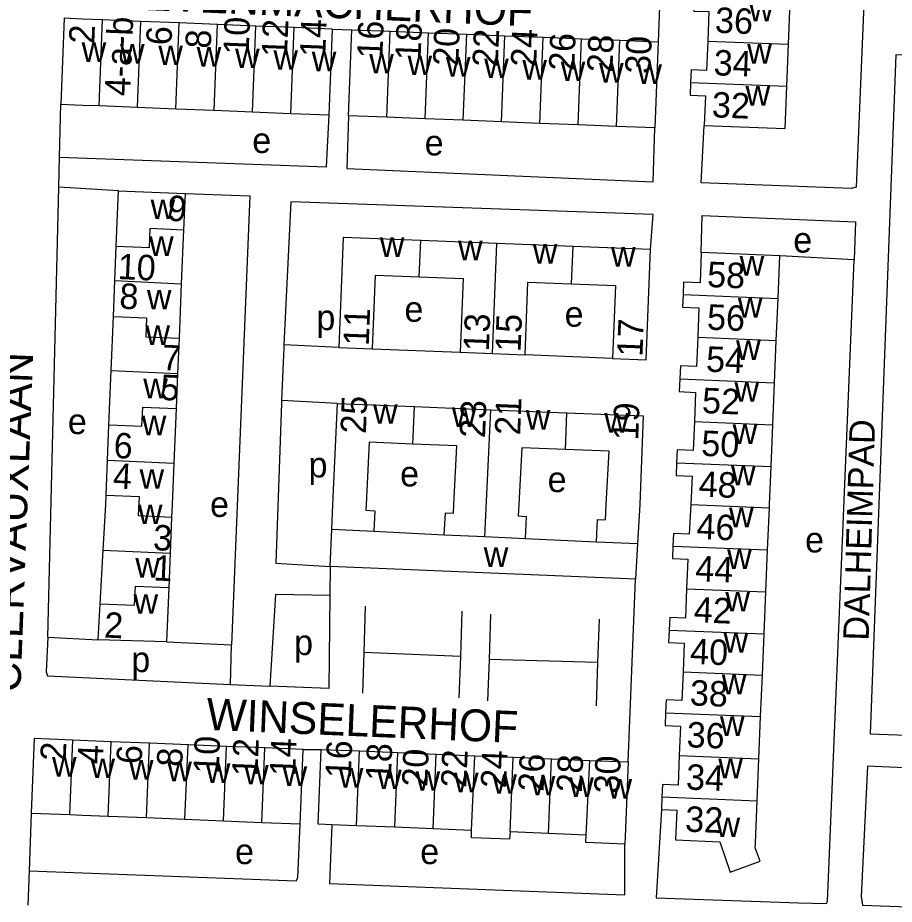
# Model space of a CAD drawing. Extents: x 159675 to 162108, y 386471 to 388472.
# Drawn here: x 160989.8 to 161127.7, y 386937.2 to 387076.5 of the extents above; entities that cross this region are included whole.
import ezdxf

# ---------------------------------------------------------------- set-up
doc = ezdxf.new("R2010")
doc.units = 0
for name, color, linetype in [('BLT_Basislijn', 7, 'Continuous'), ('BLT_Bebouwing', 7, 'Continuous'), ('BLT_Centroide', 7, 'Continuous'), ('BLT_Huisnummer', 7, 'Continuous'), ('BLT_Huisnummer_ tussenligend', 7, 'Continuous'), ('BLT_Huisnummer_reeks', 7, 'Continuous'), ('BLT_Onderverdeling_panden', 7, 'Continuous'), ('BLT_Straatnaam', 7, 'Continuous'), ('BLT_Straatnaam_verkleind', 7, 'Continuous')]:
    doc.layers.add(name, color=color, linetype=linetype)

msp = doc.modelspace()

# ---------------------------------------------------------------- linework, layer by layer
at = {"layer": 'BLT_Basislijn'}
for p, q in [((161091.64, 387100.73), (161090.54, 387072.75)), ((161039.36, 387074.75), (161042.38, 387074.64)), ((160996.4, 387054.6), (160996.6, 387062.95)), ((160996.28, 387049.91), (160996.4, 387054.6)), ((160994.56, 386979.15), (160996.28, 387049.91)), ((161005.66, 387049.32), (160996.28, 387049.91)), ((161121.37, 387038.47), (161109.68, 387039.1)), ((161040.35, 387024.7), (161031.69, 387025.12)), ((161045.65, 387024.49), (161059.4, 387023.96)), ((161083.37, 387022.96), (161069.61, 387023.56)), ((161040.1, 387015.88), (161031.31, 387016.38)), ((161038.95, 386990.26), (161038.9, 386985.73)), ((161085.86, 386959.55), (161086.99, 386988.29)), ((161044.5, 386984.03), (161044.25, 386976.75)), ((161059.7, 386983.26), (161059.45, 386976.11)), ((161064.19, 386982.79), (161063.95, 386975.66)), ((161081.25, 386982.02), (161081.02, 386975.18)), ((160994.56, 386979.15), (161002.47, 386978.75)), ((161013.22, 386978.46), (161023.43, 386977.99)), ((161023.31, 386971.73), (161023.43, 386977.99)), ((161044.25, 386976.75), (161044.04, 386970.38)), ((161059.45, 386976.11), (161044.25, 386976.75)), ((161059.45, 386976.11), (161059.23, 386969.61)), ((161063.95, 386975.66), (161063.73, 386969.14)), ((161081.02, 386975.18), (161063.95, 386975.66)), ((161081.02, 386975.18), (161080.79, 386968.37)), ((161023.31, 386971.73), (161029.47, 386971.45)), ((161034.74, 386961.51), (161037.54, 386961.52)), ((160991.97, 386951.53), (160991.61, 386942.45)), ((160991.61, 386942.45), (160991.4, 386937.05))]:
    msp.add_line(p, q, dxfattribs=at)
for points in [[(161125.54, 387151.21), (161123.81, 387100), (161121.67, 387049.89), (161120.88, 387049.7), (161097.31, 387050.58), (161097.81, 387059.59)], [(161151.38, 387043.62), (161152.38, 387069.35), (161152.09, 387069.79), (161127.91, 387070.69), (161123.88, 386964), (161148.11, 386963.07), (161151.38, 387043.62)], [(160996.4, 387054.6), (161038.4, 387053.07), (161038.82, 387061.26)], [(161041.85, 387061.12), (161041.57, 387052.82), (161089.74, 387050.72), (161090.01, 387059.22)], [(161016.15, 387048.9), (161026.34, 387048.53), (161023.43, 386977.99)], [(161089.34, 387040.1), (161089.74, 387045.62), (161032.76, 387047.57), (161031.69, 387025.12)], [(161097.33, 387039.61), (161097.46, 387045.47), (161121.56, 387044.44), (161121.37, 387038.47)], [(161091.07, 386952.08), (161090.24, 386938.22), (161112.63, 386937.42), (161117.02, 386937.33), (161117.18, 386937.6), (161121.37, 387038.47)], [(161031.69, 387025.12), (161031.67, 387024.69), (161031.31, 387016.38)], [(161031.31, 387016.38), (161031.3, 387015.95), (161030.41, 386990.81), (161038.95, 386990.26)], [(161038.9, 386985.73), (161030.37, 386985.9), (161029.47, 386971.45)], [(161038.9, 386985.73), (161038.76, 386971.09), (161029.47, 386971.45)], [(160994.56, 386979.15), (160994.33, 386973.71), (160994.54, 386973.08), (161023.31, 386971.73)], [(161135.09, 386958.36), (161123.49, 386958.9), (161122.48, 386938.41), (161122.69, 386937.06), (161146.97, 386936.16), (161147.53, 386957.76), (161135.09, 386958.36)], [(160991.61, 386942.45), (161033.6, 386940.86), (161033.91, 386941.34), (161034.27, 386949.81)], [(161039.22, 386949.69), (161038.85, 386940.46), (161085.33, 386938.65), (161085.31, 386946.66)]]:
    msp.add_lwpolyline(points, dxfattribs=at)
at = {"layer": 'BLT_Bebouwing'}
for p, q in [((161111.04, 387072.38), (161111.3, 387079)), ((161003.18, 387076.2), (161000, 387076.33)), ((161009.21, 387075.96), (161003.18, 387076.2)), ((161015.24, 387075.72), (161009.21, 387075.96)), ((161021.27, 387075.48), (161015.24, 387075.72)), ((161027.3, 387075.23), (161021.27, 387075.48)), ((161033.33, 387074.99), (161027.3, 387075.23)), ((161039.36, 387074.75), (161033.33, 387074.99)), ((161038.82, 387061.26), (161039.36, 387074.75)), ((161041.85, 387061.12), (161042.38, 387074.64)), ((161042.38, 387074.64), (161048.4, 387074.4)), ((161048.4, 387074.4), (161054.42, 387074.17)), ((161054.42, 387074.17), (161060.44, 387073.93)), ((161060.44, 387073.93), (161066.46, 387073.69)), ((161066.46, 387073.69), (161072.48, 387073.46)), ((161072.48, 387073.46), (161078.51, 387073.22)), ((161078.51, 387073.22), (161084.53, 387072.98)), ((161084.53, 387072.98), (161090.54, 387072.75)), ((161090.54, 387072.75), (161090.01, 387059.22)), ((161110.78, 387065.77), (161111.04, 387072.38)), ((160996.6, 387062.95), (161000, 387062.81)), ((161000, 387062.81), (161002.63, 387062.71)), ((161002.63, 387062.71), (161008.67, 387062.47)), ((161008.67, 387062.47), (161014.7, 387062.22)), ((161014.7, 387062.22), (161020.73, 387061.98)), ((161020.73, 387061.98), (161026.76, 387061.74)), ((161026.76, 387061.74), (161032.79, 387061.5)), ((161032.79, 387061.5), (161038.82, 387061.26)), ((161047.87, 387060.88), (161041.85, 387061.12)), ((161053.89, 387060.64), (161047.87, 387060.88)), ((161059.91, 387060.41), (161053.89, 387060.64)), ((161065.93, 387060.17), (161059.91, 387060.41)), ((161071.95, 387059.93), (161065.93, 387060.17)), ((161077.97, 387059.7), (161071.95, 387059.93)), ((161083.99, 387059.46), (161077.97, 387059.7)), ((161090.01, 387059.22), (161083.99, 387059.46)), ((161005.31, 387040.64), (161005.66, 387049.32)), ((161005.66, 387049.32), (161016.15, 387048.9)), ((161016.15, 387048.9), (161015.91, 387043.22)), ((161015.91, 387043.22), (161015.56, 387034.73)), ((161005.09, 387035.21), (161005.31, 387040.64)), ((161065.18, 387041.05), (161053.21, 387041.52)), ((161077.17, 387040.58), (161065.18, 387041.05)), ((161089.34, 387040.1), (161077.17, 387040.58)), ((161109.68, 387039.1), (161097.33, 387039.61)), ((161109.4, 387032.39), (161109.68, 387039.1)), ((161004.87, 387029.58), (161005.09, 387035.21)), ((161015.56, 387034.73), (161015.2, 387026.17)), ((161109.13, 387025.8), (161109.4, 387032.39)), ((161004.52, 387021.09), (161004.87, 387029.58)), ((161015.2, 387026.17), (161014.97, 387020.62)), ((161108.85, 387019.16), (161109.13, 387025.8)), ((161040.35, 387024.7), (161045.65, 387024.49)), ((161059.4, 387023.96), (161064.5, 387023.76)), ((161064.5, 387023.76), (161069.61, 387023.56)), ((161004.18, 387012.53), (161004.52, 387021.09)), ((161014.97, 387020.62), (161014.74, 387015.11)), ((161108.58, 387012.55), (161108.85, 387019.16)), ((161040.1, 387015.88), (161052.23, 387015.4)), ((161014.74, 387015.11), (161014.39, 387006.5)), ((161052.23, 387015.4), (161064.23, 387014.91)), ((161064.23, 387014.91), (161076.21, 387014.43)), ((161003.96, 387006.97), (161004.18, 387012.53)), ((161108.31, 387005.97), (161108.58, 387012.55)), ((161003.74, 387001.47), (161003.96, 387006.97)), ((161107.76, 386992.88), (161108.04, 386999.48)), ((161014.03, 386998.05), (161013.8, 386992.38)), ((161038.95, 386990.26), (161039.21, 386996.14)), ((161045.82, 386995.82), (161056.9, 386995.27)), ((161069.65, 386994.67), (161080.85, 386994.18)), ((161087.3, 386993.88), (161086.99, 386988.29)), ((161002.8, 386984.43), (161003.27, 386992.86)), ((161013.8, 386992.38), (161013.58, 386986.99)), ((161107.49, 386986.27), (161107.76, 386992.88)), ((161086.99, 386988.29), (161038.95, 386990.26)), ((161013.58, 386986.99), (161013.22, 386978.46)), ((161107.21, 386979.68), (161107.49, 386986.27)), ((161002.47, 386978.75), (161002.8, 386984.43)), ((161106.94, 386973.19), (161107.21, 386979.68)), ((161013.22, 386978.46), (161002.47, 386978.75)), ((161106.67, 386966.68), (161106.94, 386973.19)), ((161106.4, 386960.04), (161106.67, 386966.68)), ((161004.53, 386962.74), (160998.49, 386962.98)), ((161010.57, 386962.49), (161004.53, 386962.74)), ((161016.62, 386962.24), (161010.57, 386962.49)), ((161022.66, 386962), (161016.62, 386962.24)), ((161028.7, 386961.75), (161022.66, 386962)), ((161034.74, 386961.51), (161028.7, 386961.75)), ((161034.27, 386949.81), (161034.74, 386961.51)), ((161037.54, 386961.52), (161043.58, 386961.28)), ((161043.58, 386961.28), (161049.62, 386961.03)), ((161049.62, 386961.03), (161055.66, 386960.78)), ((161055.66, 386960.78), (161061.7, 386960.54)), ((161061.7, 386960.54), (161067.74, 386960.29)), ((161067.74, 386960.29), (161073.78, 386960.04)), ((161073.78, 386960.04), (161079.82, 386959.8)), ((161079.82, 386959.8), (161085.86, 386959.55)), ((161106.12, 386953.43), (161106.4, 386960.04)), ((161091.15, 386954.05), (161091.07, 386952.08)), ((160991.97, 386951.53), (160998.01, 386951.29)), ((160998.01, 386951.29), (161000.04, 386951.21)), ((161000.04, 386951.21), (161004.05, 386951.04)), ((161004.05, 386951.04), (161010.1, 386950.8)), ((161010.1, 386950.8), (161016.14, 386950.55)), ((161016.14, 386950.55), (161022.18, 386950.3)), ((161022.18, 386950.3), (161028.23, 386950.06)), ((161028.23, 386950.06), (161034.27, 386949.81)), ((161043.1, 386949.53), (161039.22, 386949.69)), ((161049.14, 386949.29), (161043.1, 386949.53)), ((161055.18, 386949.04), (161049.14, 386949.29)), ((161061.22, 386948.79), (161055.18, 386949.04)), ((161073.3, 386948.3), (161067.26, 386948.55)), ((161079.22, 386948.06), (161073.3, 386948.3))]:
    msp.add_line(p, q, dxfattribs=at)
for points in [[(161096.22, 387079.59), (161096.14, 387077.58), (161098.52, 387077.49), (161098.34, 387072.87)], [(161000, 387076.33), (160997.14, 387076.44), (160996.6, 387062.95)], [(161098.34, 387072.87), (161098.16, 387068.26), (161095.72, 387068.35), (161095.64, 387066.36)], [(161095.64, 387066.36), (161095.56, 387064.37), (161097.99, 387064.28), (161097.81, 387059.59)], [(161097.81, 387059.59), (161110.52, 387059.1), (161110.78, 387065.77)], [(161053.21, 387041.52), (161041.03, 387042), (161040.35, 387024.7)], [(161083.37, 387022.96), (161088.65, 387022.75), (161089.34, 387040.1)], [(161097.33, 387039.61), (161097.14, 387034.88), (161094.56, 387034.99), (161094.48, 387033.02)], [(161045.65, 387024.49), (161046.11, 387036.08), (161052.98, 387035.81)], [(161052.98, 387035.81), (161059.86, 387035.54), (161059.4, 387023.96)], [(161069.61, 387023.56), (161070.06, 387034.99), (161076.94, 387034.72)], [(161076.94, 387034.72), (161083.82, 387034.45), (161083.37, 387022.96)], [(161094.48, 387033.02), (161094.39, 387031.05), (161096.96, 387030.94), (161096.77, 387026.32)], [(161096.77, 387026.32), (161096.57, 387021.71), (161094.04, 387021.82), (161093.95, 387019.79)], [(161093.95, 387019.79), (161093.87, 387017.76), (161096.43, 387017.65), (161096.24, 387013.08)], [(161039.21, 386996.14), (161039.39, 387000), (161040.1, 387015.88)], [(161076.21, 387014.43), (161088.21, 387013.95), (161087.65, 387000), (161087.3, 386993.88)], [(161096.24, 387013.08), (161096.05, 387008.5), (161093.55, 387008.61), (161093.46, 387006.59)], [(161051.99, 387009.53), (161045.11, 387009.8), (161044.65, 387000), (161044.6, 386999.12), (161046, 386999.05), (161045.82, 386995.82)], [(161056.9, 386995.27), (161057.09, 386998.72), (161058.37, 386998.65), (161058.44, 387000), (161058.88, 387009.25), (161051.99, 387009.53)], [(161075.98, 387008.68), (161069.1, 387008.95), (161068.65, 387000), (161068.56, 386998.22), (161069.81, 386998.16), (161069.65, 386994.67)], [(161080.85, 386994.18), (161081.01, 386997.67), (161082.27, 386997.61), (161082.4, 387000), (161082.86, 387008.4), (161075.98, 387008.68)], [(161014.39, 387006.5), (161014.12, 387000), (161014.03, 386998.05)], [(161093.46, 387006.59), (161093.38, 387004.57), (161095.92, 387004.46), (161095.69, 387000)], [(161108.04, 386999.48), (161108.06, 387000), (161108.31, 387005.97)], [(161003.27, 386992.86), (161003.68, 387000), (161003.74, 387001.47)], [(161095.69, 387000), (161095.45, 386995.37), (161092.95, 386995.48), (161092.87, 386993.49)], [(161092.87, 386993.49), (161092.79, 386991.51), (161095.22, 386991.41), (161095.03, 386986.79)], [(161095.03, 386986.79), (161094.84, 386982.17), (161092.37, 386982.27), (161092.29, 386980.29)], [(161092.29, 386980.29), (161092.2, 386978.31), (161094.65, 386978.21), (161094.46, 386973.71)], [(161094.46, 386973.71), (161094.27, 386969.21), (161091.81, 386969.31), (161091.72, 386967.3)], [(161091.72, 386967.3), (161091.64, 386965.29), (161094.07, 386965.19), (161093.87, 386960.55)], [(160998.49, 386962.98), (160992.44, 386963.23), (160991.97, 386951.53)], [(161039.22, 386949.69), (161037.06, 386949.78), (161037.54, 386961.52)], [(161093.87, 386960.55), (161093.68, 386955.92), (161091.23, 386956.02), (161091.15, 386954.05)], [(161085.86, 386959.55), (161085.38, 386947.81), (161085.31, 386946.66)], [(161091.07, 386952.08), (161093.48, 386951.98), (161093.28, 386947.29), (161100.26, 386947), (161101.89, 386942.25), (161106.57, 386943.98), (161105.82, 386946.04), (161105.85, 386946.77), (161106.12, 386953.43)], [(161067.26, 386948.55), (161067.19, 386947.4), (161061.18, 386947.64), (161061.22, 386948.79)], [(161085.31, 386946.66), (161079.18, 386946.91), (161079.22, 386948.06)]]:
    msp.add_lwpolyline(points, dxfattribs=at)
at = {"layer": 'BLT_Onderverdeling_panden'}
for p, q in [((161002.63, 387062.71), (161003.18, 387076.2)), ((161008.67, 387062.47), (161009.21, 387075.96)), ((161014.7, 387062.22), (161015.24, 387075.72)), ((161020.73, 387061.98), (161021.27, 387075.48)), ((161026.76, 387061.74), (161027.3, 387075.23)), ((161032.79, 387061.5), (161033.33, 387074.99)), ((161047.87, 387060.88), (161048.4, 387074.4)), ((161053.89, 387060.64), (161054.42, 387074.17)), ((161059.91, 387060.41), (161060.44, 387073.93)), ((161065.93, 387060.17), (161066.46, 387073.69)), ((161071.95, 387059.93), (161072.48, 387073.46)), ((161077.97, 387059.7), (161078.51, 387073.22)), ((161083.99, 387059.46), (161084.53, 387072.98)), ((161098.34, 387072.87), (161111.04, 387072.38)), ((161095.64, 387066.36), (161110.78, 387065.77)), ((161052.98, 387035.81), (161053.21, 387041.52)), ((161064.5, 387023.76), (161065.18, 387041.05)), ((161076.94, 387034.72), (161077.17, 387040.58)), ((161005.09, 387035.21), (161015.56, 387034.73)), ((161094.48, 387033.02), (161109.4, 387032.39)), ((161096.77, 387026.32), (161109.13, 387025.8)), ((161004.52, 387021.09), (161014.97, 387020.62)), ((161093.95, 387019.79), (161108.85, 387019.16)), ((161051.99, 387009.53), (161052.23, 387015.4)), ((161063.27, 386994.97), (161064.23, 387014.91)), ((161075.98, 387008.68), (161076.21, 387014.43)), ((161096.24, 387013.08), (161108.58, 387012.55)), ((161003.96, 387006.97), (161014.39, 387006.5)), ((161093.46, 387006.59), (161108.31, 387005.97)), ((161095.69, 387000), (161108.04, 386999.48)), ((161039.21, 386996.14), (161045.82, 386995.82)), ((161056.9, 386995.27), (161063.27, 386994.97)), ((161063.27, 386994.97), (161069.65, 386994.67)), ((161080.85, 386994.18), (161087.3, 386993.88)), ((161092.87, 386993.49), (161107.76, 386992.88)), ((161003.27, 386992.86), (161013.8, 386992.38)), ((161095.03, 386986.79), (161107.49, 386986.27)), ((161092.29, 386980.29), (161107.21, 386979.68)), ((161094.46, 386973.71), (161106.94, 386973.19)), ((161091.72, 386967.3), (161106.67, 386966.68)), ((160998.01, 386951.29), (160998.49, 386962.98)), ((161004.05, 386951.04), (161004.53, 386962.74)), ((161010.1, 386950.8), (161010.57, 386962.49)), ((161016.14, 386950.55), (161016.62, 386962.24)), ((161022.18, 386950.3), (161022.66, 386962)), ((161028.23, 386950.06), (161028.7, 386961.75)), ((161043.1, 386949.53), (161043.58, 386961.28)), ((161049.14, 386949.29), (161049.62, 386961.03)), ((161055.18, 386949.04), (161055.66, 386960.78)), ((161061.22, 386948.79), (161061.7, 386960.54)), ((161067.26, 386948.55), (161067.74, 386960.29)), ((161073.3, 386948.3), (161073.78, 386960.04)), ((161079.22, 386948.06), (161079.82, 386959.8)), ((161093.87, 386960.55), (161106.4, 386960.04)), ((161091.15, 386954.05), (161106.12, 386953.43))]:
    msp.add_line(p, q, dxfattribs=at)
for points in [[(161005.31, 387040.64), (161010.54, 387040.43), (161010.67, 387043.43), (161015.91, 387043.22)], [(161004.87, 387029.58), (161010.08, 387029.37), (161009.96, 387026.38), (161015.2, 387026.17)], [(161004.18, 387012.53), (161009.37, 387012.32), (161009.49, 387015.32), (161014.74, 387015.11)], [(161003.74, 387001.47), (161008.92, 387001.26), (161008.79, 386998.27), (161014.03, 386998.05)], [(161002.8, 386984.43), (161008.21, 386984.21), (161008.33, 386987.21), (161013.58, 386986.99)]]:
    msp.add_lwpolyline(points, dxfattribs=at)

# ---------------------------------------------------------------- texts
at = {"layer": 'BLT_Centroide'}
for s, p in [('w', (161104.82, 387075.97)), ('w', (160999.89, 387069.58)), ('w', (161005.92, 387069.33)), ('w', (161011.95, 387069.09)), ('w', (161017.98, 387068.84)), ('w', (161024.02, 387068.61)), ('w', (161030.05, 387068.36)), ('w', (161036.08, 387068.12)), ('w', (161104.56, 387069.31)), ('w', (161045.12, 387067.77)), ('w', (161051.14, 387067.52)), ('w', (161057.17, 387067.28)), ('w', (161063.19, 387067.05)), ('w', (161069.2, 387066.81)), ('w', (161075.23, 387066.58)), ('w', (161081.25, 387066.34)), ('w', (161087.27, 387066.11)), ('w', (161104.3, 387062.72)), ('e', (161026.72, 387055.27)), ('e', (161053.83, 387054.89)), ('w', (161010.73, 387044.88)), ('w', (161010.49, 387039.09)), ('w', (161046.78, 387038.92)), ('e', (161111.8, 387039.61)), ('w', (161059.08, 387038.42)), ('w', (161070.84, 387037.89)), ('w', (161083.14, 387037.41)), ('w', (161103.37, 387036)), ('w', (161010.15, 387030.69)), ('w', (161103.09, 387029.41)), ('e', (161050.65, 387028.74)), ('e', (161075.84, 387027.97)), ('p', (161036.81, 387027.42)), ('w', (161009.92, 387025.09)), ('w', (161102.8, 387022.75)), ('w', (161009.58, 387016.72)), ('w', (161102.55, 387016.16)), ('w', (161045.72, 387012.72)), ('e', (160997.72, 387011.09)), ('w', (161058.11, 387012.22)), ('w', (161069.73, 387011.81)), ('w', (161082.09, 387011.31)), ('w', (161009.34, 387010.91)), ('w', (161102.27, 387009.53)), ('p', (161035.57, 387004.27)), ('e', (161049.97, 387002.87)), ('w', (161102.02, 387003.03)), ('w', (161009, 387002.5)), ('e', (161073.17, 387001.97)), ('e', (161020.08, 386998.07)), ('w', (161008.74, 386996.94)), ('w', (161101.7, 386996.44)), ('e', (161113.66, 386992.49)), ('w', (161063.12, 386990.22)), ('w', (161101.4, 386989.88)), ('w', (161008.34, 386988.53)), ('w', (161101.12, 386983.22)), ('w', (161008.05, 386982.84)), ('p', (161033.3, 386976.36)), ('w', (161100.84, 386976.75)), ('p', (161007.69, 386973.68)), ('w', (161100.56, 386970.19)), ('w', (161100.27, 386963.66)), ('w', (160995.23, 386957.27)), ('w', (161001.27, 386957.02)), ('w', (161007.31, 386956.77)), ('w', (161100, 386957)), ('w', (161013.36, 386956.52)), ('w', (161019.41, 386956.27)), ('w', (161025.44, 386956.03)), ('w', (161031.48, 386955.78)), ('w', (161040.33, 386955.53)), ('w', (161046.36, 386955.28)), ('w', (161052.41, 386955.03)), ('w', (161058.44, 386954.78)), ('w', (161064.48, 386954.55)), ('w', (161070.52, 386954.3)), ('w', (161076.56, 386954.05)), ('w', (161082.59, 386953.81)), ('w', (161099.59, 386947.75)), ('e', (161024.01, 386943.5)), ('e', (161053.13, 386943.5))]:
    msp.add_text(s, height=4, dxfattribs=at).set_placement(p)
at = {"layer": 'BLT_Huisnummer'}
for s, rotation, p in [('36', 357.7609, (161099.44, 387074.18)), ('10', 87.7041, (161026.14, 387070.65)), ('14', 87.7041, (161038.19, 387070.31)), ('16', 87.7041, (161047.17, 387070.06)), ('2', 87.7041, (161001.87, 387072.38)), ('6', 87.7041, (161014.01, 387072.16)), ('20', 87.7041, (161059.11, 387068.9)), ('24', 87.7041, (161071.36, 387068.76)), ('30', 87.7041, (161089.33, 387067.66)), ('32', 357.7609, (161098.95, 387060.89)), ('9', 357.4025, (161013.33, 387044.62)), ('10', 357.4086, (161005.5, 387035.47)), ('58', 357.6435, (161098.2, 387034.22)), ('8', 357.4086, (161005.76, 387030.82)), ('11', 87.7426, (161045.03, 387024.91)), ('13', 87.7426, (161063.92, 387024.05)), ('15', 87.7426, (161068.91, 387023.96)), ('17', 87.7426, (161088.07, 387023.2)), ('7', 357.4025, (161012.43, 387021.15)), ('5', 357.4025, (161012.2, 387016.47)), ('52', 357.6435, (161097.4, 387014.4)), ('25', 87.7426, (161044.58, 387011.09)), ('23', 87.7426, (161063.32, 387010.42)), ('21', 87.7426, (161068.84, 387010.87)), ('19', 87.7426, (161087.4, 387010.04)), ('6', 357.4086, (161004.86, 387007.34)), ('4', 357.4086, (161004.74, 387002.54)), ('48', 357.6435, (161096.87, 387001.29)), ('3', 357.4025, (161011.06, 386992.86)), ('1', 357.4025, (161011.13, 386988.1)), ('44', 357.6435, (161096.34, 386987.99)), ('2', 357.4086, (161003.36, 386979.12)), ('40', 357.6435, (161095.52, 386974.99)), ('36', 357.6435, (161094.98, 386961.88)), ('10', 87.674, (161021.44, 386957.63)), ('14', 87.674, (161033.46, 386957.26)), ('16', 87.674, (161042.21, 386956.94)), ('2', 87.674, (160997.37, 386959.66)), ('6', 87.674, (161009.33, 386959.17)), ('20', 87.674, (161054.24, 386955.61)), ('24', 87.674, (161066.63, 386955.38)), ('30', 87.674, (161084.45, 386954.54)), ('32', 357.6435, (161094.74, 386948.62))]:
    msp.add_text(s, height=4, rotation=rotation, dxfattribs=at).set_placement(p)
at = {"layer": 'BLT_Huisnummer_ tussenligend'}
for s, rotation, p in [('12', 87.7041, (161032.17, 387070.28)), ('18', 87.7041, (161053.18, 387069.77)), ('8', 87.7041, (161020.19, 387071.63)), ('22', 87.7041, (161065.33, 387068.74)), ('26', 87.7041, (161077.34, 387068.12)), ('28', 87.7041, (161083.35, 387067.87)), ('34', 357.7609, (161099.23, 387067.5)), ('56', 357.6435, (161098.18, 387027.52)), ('54', 357.6435, (161098.03, 387020.91)), ('50', 357.6435, (161097.28, 387007.68)), ('46', 357.6435, (161096.53, 386994.61)), ('42', 357.6435, (161096.1, 386981.53)), ('38', 357.6435, (161095.49, 386968.46)), ('12', 87.674, (161027.52, 386957.25)), ('4', 87.674, (161003.23, 386959.19)), ('8', 87.674, (161015.69, 386958.75)), ('18', 87.674, (161048.52, 386956.5)), ('22', 87.674, (161060.37, 386955.47)), ('26', 87.674, (161072.53, 386954.85)), ('28', 87.674, (161078.54, 386954.71)), ('34', 357.6435, (161094.88, 386955.23))]:
    msp.add_text(s, height=4, rotation=rotation, dxfattribs=at).set_placement(p)
at = {"layer": 'BLT_Huisnummer_reeks'}
msp.add_text('4-a-b', height=4, rotation=87.7041, dxfattribs=at).set_placement((161007.5, 387064.15))
at = {"layer": 'BLT_Straatnaam'}
for s, rotation, p in [('GREVENMACHERHOF', 357.5719, (160999.5, 387078.18)), ('CLERVAUXLAAN', 87.8416, (160990.25, 386970.42)), ('WINSELERHOF', 357.5719, (161019.42, 386964.61))]:
    msp.add_text(s, height=5, rotation=rotation, dxfattribs=at).set_placement(p)
at = {"layer": 'BLT_Straatnaam_verkleind'}
msp.add_text('DALHEIMPAD', height=4, rotation=88.3146, dxfattribs=at).set_placement((161123.65, 386978.59))

doc.saveas('drawing.dxf')
